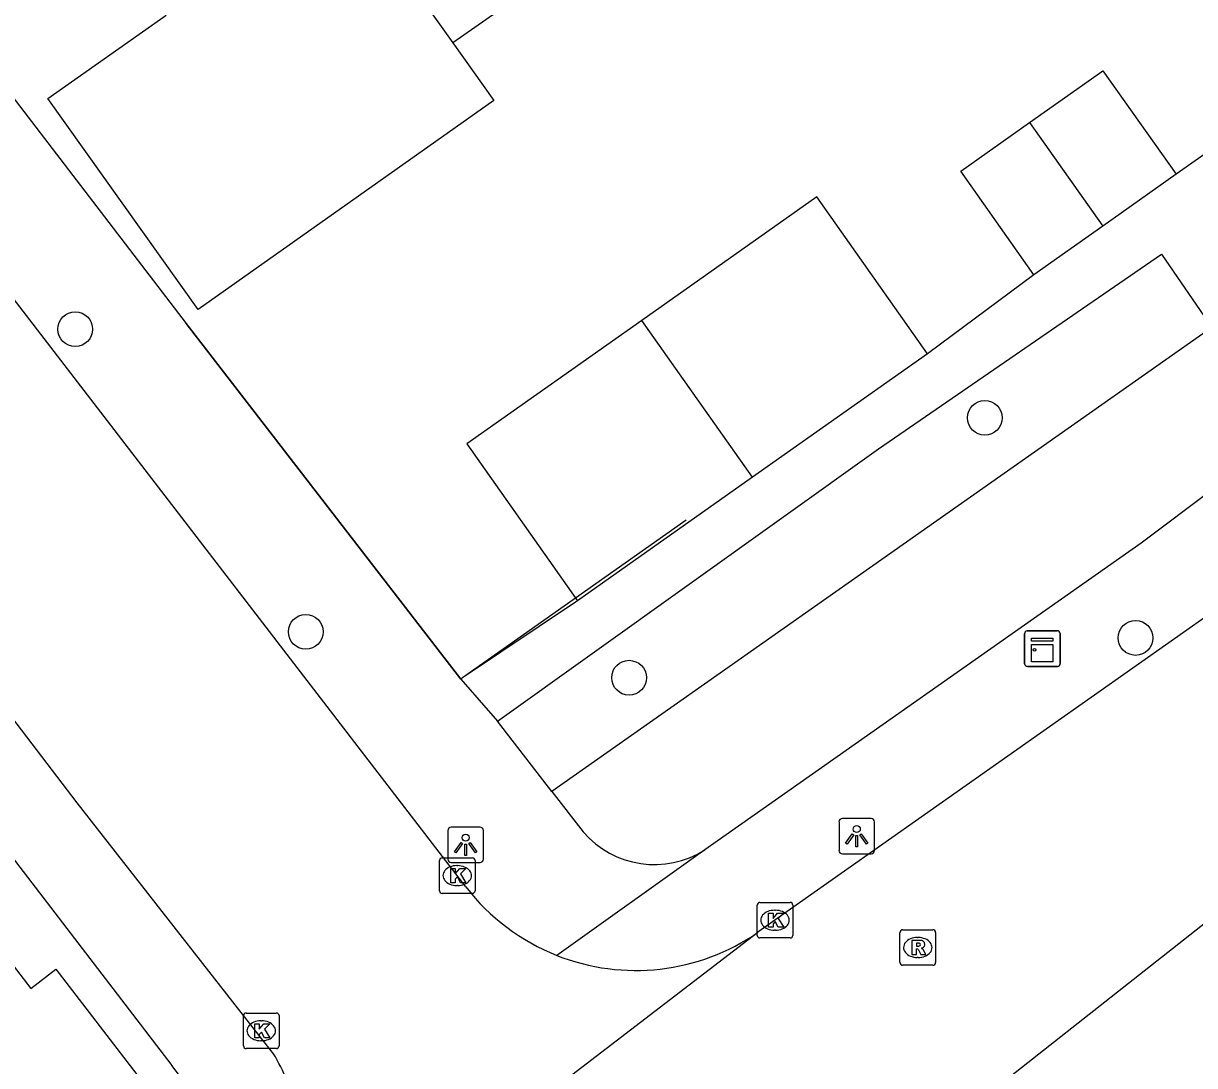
# Model space of a CAD drawing. Extents: x 159353 to 160616, y 385893 to 387321.
# Drawn here: x 160043.52 to 160076.46, y 386969.27 to 386998.59 of the extents above; entities that cross this region are included whole.
import ezdxf

# ---------------------------------------------------------------- set-up
doc = ezdxf.new("R2010")
doc.units = 0
for name, color, linetype in [('IMGEO_Boom', 7, 'Continuous'), ('IMGEO_Groenvoorziening', 7, 'Continuous'), ('IMGEO_Kast', 7, 'Continuous'), ('IMGEO_Kolk', 7, 'Continuous'), ('IMGEO_Lichtpunt', 7, 'Continuous'), ('IMGEO_Muur', 7, 'Continuous'), ('IMGEO_Pand', 7, 'Continuous'), ('IMGEO_Rijbaan_lokaal_open', 7, 'Continuous'), ('IMGEO_Rioolput', 7, 'Continuous'), ('IMGEO_Voetpad_open', 7, 'Continuous')]:
    doc.layers.add(name, color=color, linetype=linetype)

msp = doc.modelspace()

# ---------------------------------------------------------------- linework, layer by layer
at = {"layer": 'IMGEO_Boom'}
for centre in [(160044.979, 386989.99), (160070.557, 386987.498), (160051.46, 386981.478), (160074.797, 386981.304), (160060.553, 386980.186)]:
    msp.add_circle(centre, 0.489, dxfattribs=at)
at = {"layer": 'IMGEO_Groenvoorziening'}
msp.add_lwpolyline([(160076.945, 386990.041), (160058.383, 386976.989)], dxfattribs=at)
at = {"layer": 'IMGEO_Kast'}
for p, q in [((160071.676, 386980.58), (160071.676, 386981.421)), ((160071.676, 386981.421), (160071.676, 386980.58)), ((160071.751, 386981.505), (160072.592, 386981.505)), ((160072.592, 386981.505), (160071.751, 386981.505)), ((160072.676, 386981.43), (160072.676, 386980.589)), ((160072.676, 386980.589), (160072.676, 386981.43)), ((160072.601, 386980.505), (160071.76, 386980.505)), ((160071.76, 386980.505), (160072.601, 386980.505))]:
    msp.add_line(p, q, dxfattribs=at)
for points in [[(160071.871, 386981.295), (160072.471, 386981.295), (160072.471, 386981.21), (160071.871, 386981.21), (160071.871, 386981.295)], [(160071.871, 386981.12), (160072.471, 386981.12), (160072.471, 386980.631), (160071.871, 386980.631), (160071.871, 386981.12)]]:
    msp.add_lwpolyline(points, dxfattribs=at)
msp.add_circle((160071.955, 386980.969), 0.0377, dxfattribs=at)
for centre, start, end in [((160071.754, 386981.427), 92.4484, 184.2845), ((160071.754, 386981.427), 92.4484, 184.2845), ((160072.598, 386981.427), 2.4484, 94.2845), ((160072.598, 386981.427), 2.4484, 94.2845), ((160071.754, 386980.583), 182.4484, 274.2845), ((160071.754, 386980.583), 182.4484, 274.2845), ((160072.598, 386980.583), 272.4484, 4.2845), ((160072.598, 386980.583), 272.4484, 4.2845)]:
    msp.add_arc(centre, 0.0779, start, end, dxfattribs=at)
at = {"layer": 'IMGEO_Kolk'}
for p, q in [((160055.22, 386974.193), (160055.22, 386975.045)), ((160055.295, 386975.119), (160056.147, 386975.119)), ((160055.708, 386974.899), (160055.733, 386974.899)), ((160056.221, 386975.045), (160056.221, 386974.193)), ((160055.731, 386974.339), (160055.706, 386974.339)), ((160056.147, 386974.119), (160055.295, 386974.119)), ((160064.232, 386973.864), (160065.084, 386973.864)), ((160064.157, 386972.938), (160064.157, 386973.79)), ((160064.645, 386973.644), (160064.67, 386973.644)), ((160065.158, 386973.79), (160065.158, 386972.938)), ((160065.084, 386972.864), (160064.232, 386972.864)), ((160064.668, 386973.084), (160064.643, 386973.084)), ((160049.708, 386969.827), (160049.708, 386970.679)), ((160049.783, 386970.753), (160050.635, 386970.753)), ((160050.709, 386970.679), (160050.709, 386969.827)), ((160050.196, 386970.533), (160050.221, 386970.533)), ((160050.219, 386969.973), (160050.194, 386969.973)), ((160050.635, 386969.753), (160049.783, 386969.753))]:
    msp.add_line(p, q, dxfattribs=at)
for points in [[(160055.22, 386974.193), (160055.22, 386975.045)], [(160055.295, 386975.119), (160056.147, 386975.119)], [(160056.221, 386975.045), (160056.221, 386974.193)], [(160055.541, 386974.819), (160055.664, 386974.819), (160055.664, 386974.668), (160055.794, 386974.819), (160055.958, 386974.819), (160055.812, 386974.668), (160055.965, 386974.419), (160055.813, 386974.419), (160055.728, 386974.583), (160055.664, 386974.516), (160055.664, 386974.419), (160055.541, 386974.419), (160055.541, 386974.819)], [(160056.147, 386974.119), (160055.295, 386974.119)], [(160064.232, 386973.864), (160065.084, 386973.864)], [(160064.157, 386972.938), (160064.157, 386973.79)], [(160064.478, 386973.564), (160064.601, 386973.564), (160064.601, 386973.413), (160064.731, 386973.564), (160064.895, 386973.564), (160064.749, 386973.413), (160064.902, 386973.164), (160064.75, 386973.164), (160064.665, 386973.328), (160064.601, 386973.261), (160064.601, 386973.164), (160064.478, 386973.164), (160064.478, 386973.564)], [(160065.158, 386973.79), (160065.158, 386972.938)], [(160065.084, 386972.864), (160064.232, 386972.864)], [(160049.708, 386969.827), (160049.708, 386970.679)], [(160049.783, 386970.753), (160050.635, 386970.753)], [(160050.709, 386970.679), (160050.709, 386969.827)], [(160050.029, 386970.453), (160050.152, 386970.453), (160050.152, 386970.302), (160050.282, 386970.453), (160050.446, 386970.453), (160050.3, 386970.302), (160050.453, 386970.053), (160050.301, 386970.053), (160050.216, 386970.217), (160050.152, 386970.15), (160050.152, 386970.053), (160050.029, 386970.053), (160050.029, 386970.453)], [(160050.635, 386969.753), (160049.783, 386969.753)]]:
    msp.add_lwpolyline(points, dxfattribs=at)
for centre, start, end in [((160055.297, 386975.043), 91.552, 178.448), ((160055.297, 386975.043), 91.552, 178.448), ((160056.145, 386975.043), 1.552, 88.448), ((160056.145, 386975.043), 1.552, 88.448), ((160055.297, 386974.195), 181.552, 268.448), ((160055.297, 386974.195), 181.552, 268.448), ((160056.145, 386974.195), 271.552, 358.448), ((160056.145, 386974.195), 271.552, 358.448), ((160064.234, 386973.788), 91.552, 178.448), ((160064.234, 386973.788), 91.552, 178.448), ((160065.082, 386973.788), 1.552, 88.448), ((160065.082, 386973.788), 1.552, 88.448), ((160064.234, 386972.94), 181.552, 268.448), ((160064.234, 386972.94), 181.552, 268.448), ((160065.082, 386972.94), 271.552, 358.448), ((160065.082, 386972.94), 271.552, 358.448), ((160049.785, 386970.677), 91.552, 178.448), ((160049.785, 386970.677), 91.552, 178.448), ((160050.633, 386970.677), 1.552, 88.448), ((160050.633, 386970.677), 1.552, 88.448), ((160049.785, 386969.829), 181.552, 268.448), ((160049.785, 386969.829), 181.552, 268.448), ((160050.633, 386969.829), 271.552, 358.448), ((160050.633, 386969.829), 271.552, 358.448)]:
    msp.add_arc(centre, 0.0765, start, end, dxfattribs=at)
for centre, major_axis, ratio, start_param, end_param in [((160055.707, 386974.619), (-0.387, 0.002), 0.722429, 4.712389, 7.853982), ((160055.732, 386974.619), (-0.39, 0.002), 0.717154, 1.570796, 4.712389), ((160064.644, 386973.364), (-0.387, 0.002), 0.722429, 4.712389, 7.853982), ((160064.669, 386973.364), (-0.39, 0.002), 0.717154, 1.570796, 4.712389), ((160050.195, 386970.253), (-0.387, 0.002), 0.722429, 4.712389, 7.853982), ((160050.22, 386970.253), (-0.39, 0.002), 0.717154, 1.570796, 4.712389)]:
    msp.add_ellipse(centre, major_axis=major_axis, ratio=ratio, start_param=start_param, end_param=end_param, dxfattribs=at)
at = {"layer": 'IMGEO_Lichtpunt'}
for p, q in [((160067.359, 386976.225), (160066.551, 386976.225)), ((160067.359, 386976.225), (160066.551, 386976.225)), ((160055.459, 386975.888), (160055.459, 386975.081)), ((160055.459, 386975.888), (160055.459, 386975.081)), ((160056.361, 386975.983), (160055.553, 386975.983)), ((160056.361, 386975.983), (160055.553, 386975.983)), ((160056.455, 386975.081), (160056.455, 386975.888)), ((160056.455, 386975.081), (160056.455, 386975.888)), ((160066.457, 386976.13), (160066.457, 386975.323)), ((160066.457, 386976.13), (160066.457, 386975.323)), ((160067.453, 386975.323), (160067.453, 386976.13)), ((160067.453, 386975.323), (160067.453, 386976.13)), ((160066.551, 386975.229), (160067.359, 386975.229)), ((160066.551, 386975.229), (160067.359, 386975.229)), ((160055.553, 386974.987), (160056.361, 386974.987)), ((160055.553, 386974.987), (160056.361, 386974.987))]:
    msp.add_line(p, q, dxfattribs=at)
for points in [[(160055.833, 386975.552), (160055.872, 386975.524), (160055.684, 386975.262), (160055.646, 386975.289), (160055.833, 386975.552)], [(160055.935, 386975.504), (160055.982, 386975.504), (160055.982, 386975.182), (160055.935, 386975.182), (160055.935, 386975.504)], [(160056.045, 386975.524), (160056.083, 386975.551), (160056.27, 386975.289), (160056.231, 386975.261), (160056.045, 386975.524)], [(160066.831, 386975.794), (160066.87, 386975.766), (160066.682, 386975.504), (160066.644, 386975.531), (160066.831, 386975.794)], [(160066.933, 386975.746), (160066.98, 386975.746), (160066.98, 386975.424), (160066.933, 386975.424), (160066.933, 386975.746)], [(160067.043, 386975.766), (160067.081, 386975.793), (160067.268, 386975.531), (160067.229, 386975.503), (160067.043, 386975.766)]]:
    msp.add_lwpolyline(points, dxfattribs=at)
for centre in [(160066.956, 386975.928), (160055.958, 386975.686)]:
    msp.add_circle(centre, 0.0994, dxfattribs=at)
for centre, start, end in [((160066.551, 386976.13), 90, 180), ((160066.551, 386976.13), 90, 180), ((160067.359, 386976.13), 0, 90), ((160067.359, 386976.13), 0, 90), ((160055.553, 386975.888), 90, 180), ((160055.553, 386975.888), 90, 180), ((160056.361, 386975.888), 0, 90), ((160056.361, 386975.888), 0, 90), ((160066.551, 386975.323), 180, 270), ((160066.551, 386975.323), 180, 270), ((160067.359, 386975.323), 270, 0), ((160067.359, 386975.323), 270, 360), ((160055.553, 386975.081), 180, 270), ((160055.553, 386975.081), 180, 270), ((160056.361, 386975.081), 270, 0), ((160056.361, 386975.081), 270, 360)]:
    msp.add_arc(centre, 0.0946, start, end, dxfattribs=at)
at = {"layer": 'IMGEO_Muur'}
for points in [[(160055.871, 386980.178), (160055.826, 386980.146), (160048.098, 386990.153)], [(160062.163, 386984.615), (160055.871, 386980.178)]]:
    msp.add_lwpolyline(points, dxfattribs=at)
at = {"layer": 'IMGEO_Pand'}
for points in [[(160055.599, 386998.042), (160056.746, 386996.424), (160048.432, 386990.547), (160044.211, 386996.479), (160047.535, 386998.828), (160046.7, 387000.002), (160045.807, 387001.256), (160046.099, 387001.463), (160045.666, 387002.076), (160048.759, 387004.262), (160049.205, 387003.631), (160050.826, 387004.776)], [(160050.826, 387004.776), (160054.211, 387000), (160055.599, 386998.042)], [(160060.499, 387001.495), (160058.378, 387000), (160055.599, 386998.042)], [(160071.817, 386995.802), (160073.878, 386997.259), (160075.936, 386994.347)], [(160071.937, 386991.52), (160069.879, 386994.432), (160071.817, 386995.802)], [(160071.817, 386995.802), (160073.874, 386992.889)], [(160075.936, 386994.347), (160073.874, 386992.889)], [(160068.947, 386989.301), (160065.833, 386993.713), (160060.91, 386990.239)], [(160073.874, 386992.889), (160071.937, 386991.52)], [(160060.91, 386990.239), (160055.987, 386986.764), (160059.101, 386982.352)], [(160064.024, 386985.826), (160060.91, 386990.239)], [(160068.947, 386989.301), (160064.024, 386985.826)], [(160064.024, 386985.826), (160059.101, 386982.352)], [(160042.513, 386973.02), (160043.725, 386971.443), (160044.428, 386971.983), (160046.8, 386968.898), (160046.181, 386968.422), (160046.312, 386968.252), (160043.284, 386965.923), (160045.208, 386963.421)]]:
    msp.add_lwpolyline(points, dxfattribs=at)
at = {"layer": 'IMGEO_Rijbaan_lokaal_open'}
for points in [[(160055.965, 386974.3), (160036.205, 387000.002), (160026.288, 387012.889), (160012.111, 387031.377), (160001.462, 387045.157), (160000, 387047.058), (159989.091, 387061.239), (159986.207, 387065.133)], [(160050.555, 386969.608), (160045.03, 386976.662), (160028.607, 386998.199), (160019.146, 387010.43), (160010.722, 387021.522), (159997.367, 387038.891), (159988.838, 387049.954), (159981.851, 387059.164)], [(160086.435, 386988.706), (160064.177, 386973.024)], [(160079.041, 386974.944), (160078.847, 386974.929), (160066.857, 386965.481)], [(160049.444, 386961.724), (160064.177, 386973.024)]]:
    msp.add_lwpolyline(points, dxfattribs=at)
for centre, radius, start, end in [((160060.743, 386977.982), 6.032, 217.6151, 248.3512), ((160060.741, 386977.985), 6.034, 248.3796, 304.7051), ((160044.566, 386966.069), 6.956, 16.8471, 30.5813)]:
    msp.add_arc(centre, radius, start, end, dxfattribs=at)
at = {"layer": 'IMGEO_Rioolput'}
for p, q in [((160068.172, 386972.17), (160068.172, 386973.022)), ((160068.247, 386973.096), (160069.099, 386973.096)), ((160068.66, 386972.876), (160068.685, 386972.876)), ((160069.173, 386973.022), (160069.173, 386972.17)), ((160068.683, 386972.316), (160068.658, 386972.316)), ((160069.099, 386972.096), (160068.247, 386972.096))]:
    msp.add_line(p, q, dxfattribs=at)
for points in [[(160068.172, 386972.17), (160068.172, 386973.022)], [(160068.247, 386973.096), (160069.099, 386973.096)], [(160069.173, 386973.022), (160069.173, 386972.17)], [(160068.761, 386972.794), (160068.509, 386972.796), (160068.509, 386972.396)], [(160068.509, 386972.396), (160068.633, 386972.396), (160068.633, 386972.558), (160068.644, 386972.558)], [(160068.687, 386972.715), (160068.633, 386972.715), (160068.633, 386972.634)], [(160068.633, 386972.634), (160068.685, 386972.634)], [(160068.691, 386972.529), (160068.762, 386972.396), (160068.902, 386972.396), (160068.837, 386972.522)], [(160069.099, 386972.096), (160068.247, 386972.096)]]:
    msp.add_lwpolyline(points, dxfattribs=at)
for centre, radius, start, end in [((160068.249, 386973.02), 0.0765, 91.552, 178.448), ((160068.249, 386973.02), 0.0765, 91.552, 178.448), ((160069.097, 386973.02), 0.0765, 1.552, 88.448), ((160069.097, 386973.02), 0.0765, 1.552, 88.448), ((160068.643, 386972.505), 0.0533, 26.0293, 88.6989), ((160068.669, 386972.823), 0.19, 274.7715, 282.9687), ((160068.693, 386972.619), 0.0964, 77.0061, 93.1865), ((160068.707, 386972.676), 0.0378, 276.6634, 79.6772), ((160068.76, 386972.684), 0.109, 350.3612, 89.416), ((160068.758, 386972.684), 0.112, 277.5842, 350.9817), ((160068.742, 386972.469), 0.108, 29.5134, 73.7905), ((160068.249, 386972.172), 0.0765, 181.552, 268.448), ((160068.249, 386972.172), 0.0765, 181.552, 268.448), ((160069.097, 386972.172), 0.0765, 271.552, 358.448), ((160069.097, 386972.172), 0.0765, 271.552, 358.448)]:
    msp.add_arc(centre, radius, start, end, dxfattribs=at)
for centre, major_axis, ratio, start_param, end_param in [((160068.659, 386972.596), (-0.387, 0.002), 0.722429, 4.712389, 7.853982), ((160068.684, 386972.596), (-0.39, 0.002), 0.717154, 1.570796, 4.712389)]:
    msp.add_ellipse(centre, major_axis=major_axis, ratio=ratio, start_param=start_param, end_param=end_param, dxfattribs=at)
at = {"layer": 'IMGEO_Voetpad_open'}
for points in [[(160040.549, 387000.002), (160048.098, 386990.153), (160055.826, 386980.146)], [(160025.513, 386998.212), (160047.698, 386969.274)], [(160079.705, 386996.999), (160075.936, 386994.347)], [(160056.851, 386978.967), (160067.566, 386986.624), (160075.525, 386992.099), (160076.945, 386990.041)], [(160071.937, 386991.52), (160068.947, 386989.301)], [(160079.027, 386987.026), (160074.953, 386983.973), (160062.686, 386975.345)], [(160059.101, 386982.352), (160055.871, 386980.178), (160055.826, 386980.146)], [(160055.826, 386980.146), (160056.851, 386978.967)], [(160058.383, 386976.989), (160056.851, 386978.967)], [(160058.383, 386976.989), (160059.263, 386975.852)], [(160062.686, 386975.345), (160058.518, 386972.375)]]:
    msp.add_lwpolyline(points, dxfattribs=at)
for centre, radius, start, end in [((160061.266, 386977.565), 2.635, 220.5406, 302.6091), ((160045.449, 386967.355), 2.956, 308.3473, 40.4645)]:
    msp.add_arc(centre, radius, start, end, dxfattribs=at)

doc.saveas('drawing.dxf')
